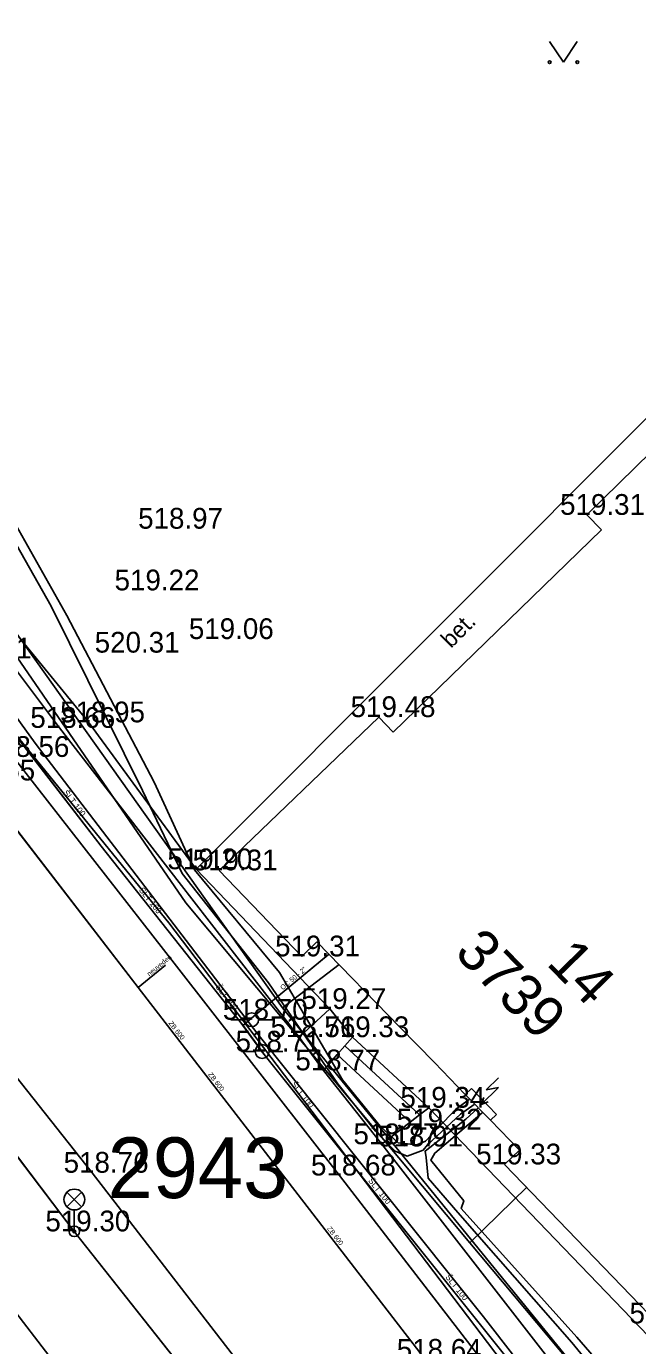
# Model space of a CAD drawing. Extents: x -668867 to -667827, y -1131943 to -1131019.
# Drawn here: x -668500.85 to -668478.76, y -1131213.73 to -1131166.04 of the extents above; entities that cross this region are included whole.
import ezdxf

# ---------------------------------------------------------------- set-up
doc = ezdxf.new("R2010")
doc.units = 0
for name, color, linetype in [('G_Bod_tecka', 7, 'Continuous'), ('G_Bod_vyska', 7, 'Continuous'), ('G_Breh_Teren', 7, 'Continuous'), ('G_Budovy_Objekty', 7, 'Continuous'), ('G_Budovy_vstupy', 7, 'Continuous'), ('G_Cesty_Schody', 7, 'Continuous'), ('G_Cisla_orientacni', 7, 'Continuous'), ('G_Cisla_popisna', 7, 'Continuous'), ('G_Objekty_technicke', 7, 'Continuous'), ('G_Plochy_zpevnene', 7, 'Continuous'), ('G_Ploty', 7, 'Continuous'), ('G_Popisy_povrchu', 7, 'Continuous'), ('G_Site-Rozvadece', 7, 'Continuous'), ('G_Site-vodovod', 7, 'Continuous'), ('G_Z_ELsilove_podz_kotovane', 7, 'Continuous'), ('G_Z_KANAL_podz_kotovane', 7, 'Continuous'), ('G_Z_PLYNY_podz_geodeticky', 7, 'Continuous'), ('G_Z_SPOJE_podz_geodeticky', 7, 'Continuous'), ('G_Z_SPOJE_podz_kotovane', 7, 'Continuous'), ('G_Z_SPOJE_podz_priblizne', 7, 'Continuous'), ('G_Z_VODA_podz_kotovane', 7, 'Continuous'), ('G_Zelen-Znacky', 7, 'Continuous'), ('Vrstva 1', 7, 'Continuous'), ('Vrstva 10', 7, 'Continuous'), ('Vrstva 13', 7, 'Continuous'), ('Vrstva 17', 7, 'Continuous'), ('Vrstva 25', 7, 'Continuous'), ('Vrstva 27', 7, 'Continuous'), ('Vrstva 3', 7, 'Continuous'), ('Vrstva 4', 7, 'Continuous'), ('Vrstva 6', 7, 'Continuous')]:
    doc.layers.add(name, color=color, linetype=linetype)

msp = doc.modelspace()

# ---------------------------------------------------------------- linework, layer by layer
at = {"layer": 'G_Bod_tecka'}
for p, q in [((-668480.6, -1131183.7), (-668480.6, -1131183.7)), ((-668495.79, -1131184.2), (-668495.79, -1131184.2)), ((-668496.65, -1131186.43), (-668496.65, -1131186.43)), ((-668493.92, -1131188.19), (-668493.92, -1131188.19)), ((-668497.26, -1131188.68), (-668497.26, -1131188.68)), ((-668488.11, -1131191.01), (-668488.11, -1131191.01)), ((-668499.66, -1131191.4), (-668499.66, -1131191.4)), ((-668498.61, -1131191.2), (-668498.61, -1131191.2)), ((-668494.71, -1131196.51), (-668494.71, -1131196.51)), ((-668493.88, -1131196.55), (-668493.88, -1131196.55)), ((-668490.9, -1131199.66), (-668490.9, -1131199.66)), ((-668489.89, -1131201.56), (-668489.89, -1131201.56)), ((-668492.71, -1131201.95), (-668492.71, -1131201.95)), ((-668490.99, -1131202.58), (-668490.99, -1131202.58)), ((-668489.06, -1131202.58), (-668489.06, -1131202.58)), ((-668492.33, -1131203.1), (-668492.33, -1131203.1)), ((-668490.11, -1131203.78), (-668490.11, -1131203.78)), ((-668486.31, -1131205.13), (-668486.31, -1131205.13)), ((-668486.44, -1131205.92), (-668486.44, -1131205.92)), ((-668488.01, -1131206.45), (-668488.01, -1131206.45)), ((-668487.18, -1131206.53), (-668487.18, -1131206.53)), ((-668483.57, -1131207.18), (-668483.57, -1131207.18)), ((-668498.48, -1131207.48), (-668498.48, -1131207.48)), ((-668489.54, -1131207.58), (-668489.54, -1131207.58)), ((-668499.12, -1131209.6), (-668499.12, -1131209.6))]:
    msp.add_line(p, q, dxfattribs=at)
at = {"layer": 'G_Breh_Teren'}
for points in [[(-668498.61, -1131191.2), (-668510.12, -1131177.12)], [(-668494.71, -1131196.51), (-668498.61, -1131191.2)]]:
    msp.add_lwpolyline(points, dxfattribs=at)
at = {"layer": 'G_Budovy_Objekty'}
for p, q in [((-668480.6, -1131183.7), (-668477.53, -1131180.69)), ((-668480.07, -1131184.24), (-668480.6, -1131183.7)), ((-668487.59, -1131191.55), (-668480.07, -1131184.24)), ((-668493.88, -1131196.55), (-668488.11, -1131191.01)), ((-668487.59, -1131191.55), (-668488.11, -1131191.01)), ((-668493.88, -1131196.55), (-668490.9, -1131199.66)), ((-668490.36, -1131199.14), (-668490.9, -1131199.66)), ((-668490.36, -1131199.14), (-668487.36, -1131202.22)), ((-668486.1, -1131203.5), (-668484.99, -1131204.65)), ((-668484.99, -1131204.65), (-668484.08, -1131205.58)), ((-668484.08, -1131205.58), (-668483.03, -1131206.66)), ((-668483.03, -1131206.66), (-668483.57, -1131207.18)), ((-668483.57, -1131207.18), (-668478.03, -1131212.93))]:
    msp.add_line(p, q, dxfattribs=at)
at = {"layer": 'G_Budovy_vstupy'}
msp.add_line((-668486.1, -1131203.5), (-668487.36, -1131202.22), dxfattribs=at)
at = {"layer": 'G_Cesty_Schody'}
for points in [[(-668490.99, -1131202.58), (-668489.89, -1131201.56)], [(-668489.89, -1131201.56), (-668489.06, -1131202.58)], [(-668490.99, -1131202.58), (-668490.11, -1131203.78)], [(-668489.34, -1131202.89), (-668489.62, -1131203.21)], [(-668489.06, -1131202.58), (-668489.34, -1131202.89)], [(-668489.34, -1131202.89), (-668486.64, -1131205.39)], [(-668489.06, -1131202.58), (-668486.31, -1131205.13)], [(-668489.62, -1131203.21), (-668490.11, -1131203.78)], [(-668489.62, -1131203.21), (-668486.98, -1131205.65)], [(-668486.64, -1131205.39), (-668486.98, -1131205.65)], [(-668486.31, -1131205.13), (-668486.64, -1131205.39)]]:
    msp.add_lwpolyline(points, dxfattribs=at)
at = {"layer": 'G_Objekty_technicke'}
for p, q in [((-668499.385, -1131208.185), (-668498.855, -1131208.715)), ((-668499.385, -1131208.715), (-668498.855, -1131208.185)), ((-668499.12, -1131209.6), (-668499.12, -1131208.825))]:
    msp.add_line(p, q, dxfattribs=at)
for centre, radius in [((-668499.12, -1131208.45), 0.375), ((-668499.12, -1131209.6), 0.19), ((-668499.12, -1131209.6), 0.05)]:
    msp.add_circle(centre, radius, dxfattribs=at)
at = {"layer": 'G_Plochy_zpevnene'}
for points in [[(-668536.1, -1131154.95), (-668530.57, -1131163.21), (-668525.05, -1131171.47), (-668520.52, -1131178.02), (-668515.88, -1131184.51), (-668510.45, -1131192.02), (-668504.86, -1131199.41), (-668501.67, -1131203.45), (-668498.48, -1131207.48)], [(-668527.43, -1131155.58), (-668524.97, -1131159.15), (-668522.51, -1131162.72), (-668519.01, -1131167.77), (-668515.51, -1131172.82), (-668510.81, -1131179.58), (-668506.02, -1131186.29), (-668503.7, -1131189.39), (-668501.33, -1131192.45), (-668495.43, -1131200.02), (-668489.54, -1131207.58)], [(-668519.09, -1131164.29), (-668516.8, -1131167.57), (-668514.52, -1131170.85), (-668512.32, -1131173.99), (-668510.12, -1131177.12), (-668504.98, -1131184.32), (-668499.66, -1131191.4), (-668495.33, -1131196.99), (-668490.99, -1131202.58)], [(-668494.71, -1131196.51), (-668477.5, -1131179.26)], [(-668494.71, -1131196.51), (-668489.89, -1131201.56)], [(-668490.11, -1131203.78), (-668488.01, -1131206.45)], [(-668486.31, -1131205.13), (-668477.77, -1131214.01)], [(-668486.98, -1131205.65), (-668488.01, -1131206.45)], [(-668488.01, -1131206.45), (-668475.44, -1131222.61)], [(-668498.48, -1131207.48), (-668488.96, -1131219.81), (-668479.44, -1131232.13), (-668475, -1131237.8)], [(-668489.54, -1131207.58), (-668480.04, -1131219.9), (-668470.54, -1131232.22), (-668469.3, -1131233.82), (-668468.05, -1131235.4), (-668460.03, -1131245.58), (-668452.02, -1131255.77)]]:
    msp.add_lwpolyline(points, dxfattribs=at)
at = {"layer": 'G_Ploty'}
msp.add_line((-668504.69, -1131208.1), (-668483.56, -1131235.31), dxfattribs=at)
at = {"layer": 'G_Site-Rozvadece'}
for p, q in [((-668484.77, -1131204.44), (-668484.99, -1131204.65)), ((-668483.86, -1131205.37), (-668484.77, -1131204.44)), ((-668483.793, -1131204.399), (-668484.42, -1131205.01)), ((-668483.788, -1131204.045), (-668484.236, -1131204.482)), ((-668484.236, -1131204.482), (-668483.793, -1131204.399)), ((-668484.321, -1131204.76), (-668484.42, -1131205.01)), ((-668484.42, -1131205.01), (-668484.168, -1131204.918)), ((-668484.08, -1131205.58), (-668483.86, -1131205.37))]:
    msp.add_line(p, q, dxfattribs=at)
at = {"layer": 'G_Site-vodovod'}
for p, q in [((-668492.96, -1131201.95), (-668493.46, -1131201.95)), ((-668492.46, -1131201.95), (-668491.96, -1131201.95)), ((-668492.58, -1131203.1), (-668493.08, -1131203.1)), ((-668492.08, -1131203.1), (-668491.58, -1131203.1))]:
    msp.add_line(p, q, dxfattribs=at)
for centre in [(-668492.71, -1131201.95), (-668492.33, -1131203.1)]:
    msp.add_circle(centre, 0.25, dxfattribs=at)
at = {"layer": 'G_Z_ELsilove_podz_kotovane'}
for points in [[(-668555.398, -1131094.402), (-668552.424, -1131100.994), (-668549.819, -1131105.896), (-668549.036, -1131109.044), (-668543.513, -1131123.011), (-668538.77, -1131133.046), (-668533.966, -1131143.005), (-668533.886, -1131143.112), (-668529.079, -1131151.328), (-668522.184, -1131161.928), (-668516.261, -1131170.305), (-668508.028, -1131181.583), (-668500.536, -1131191.955), (-668492.492, -1131202.47), (-668484.337, -1131212.694), (-668478.332, -1131220.418)], [(-668561.16, -1131106.51), (-668559.79, -1131110.01), (-668559.58, -1131111.71), (-668559.44, -1131112.79), (-668559.17, -1131113.36), (-668546.16, -1131140.45), (-668534.4, -1131161.49), (-668517.32, -1131185.65), (-668499.12, -1131209.6), (-668480.38, -1131233.31), (-668462.37, -1131256.28), (-668449.58, -1131276.8), (-668449.84, -1131279.37), (-668430.91, -1131303.38), (-668427.62, -1131304.54), (-668413.74, -1131320.95)], [(-668512.839, -1131164.7), (-668511.513, -1131166.968), (-668509.788, -1131169.799), (-668507.418, -1131173.678), (-668503.624, -1131180.544), (-668499.951, -1131187.004), (-668496.66, -1131193.659), (-668495.218, -1131196.667), (-668492.101, -1131200.619), (-668489.59, -1131204.264), (-668488.238, -1131205.976), (-668487.52, -1131206.696), (-668487.09, -1131206.883), (-668486.513, -1131206.661), (-668486.356, -1131206.474), (-668485.168, -1131205.361), (-668484.665, -1131205.015)], [(-668512.547, -1131164.552), (-668511.049, -1131166.81), (-668509.464, -1131169.7), (-668507.202, -1131173.542), (-668503.302, -1131180.404), (-668499.387, -1131187.339), (-668496.229, -1131193.361), (-668494.781, -1131196.527), (-668491.71, -1131200.238), (-668489.429, -1131204.122), (-668488.063, -1131205.792), (-668487.421, -1131206.396), (-668486.739, -1131206.472), (-668486.432, -1131206.338), (-668485.328, -1131205.185), (-668484.847, -1131204.828)], [(-668484.536, -1131205.148), (-668484.97, -1131205.543), (-668486.438, -1131206.697), (-668486.401, -1131206.926), (-668486.335, -1131207.675), (-668485.259, -1131208.924), (-668481.137, -1131213.616), (-668478.456, -1131216.894)], [(-668484.376, -1131205.312), (-668484.778, -1131205.653), (-668486.087, -1131206.77), (-668486.229, -1131207.031), (-668485.047, -1131208.501), (-668485.137, -1131208.769), (-668480.96, -1131213.42), (-668478.149, -1131216.668)]]:
    msp.add_lwpolyline(points, dxfattribs=at)
at = {"layer": 'G_Z_KANAL_podz_kotovane'}
msp.add_line((-668496.81, -1131200.79), (-668495.82, -1131199.98), dxfattribs=at)
msp.add_lwpolyline([(-668486.43, -1131214.24), (-668496.81, -1131200.79), (-668502.59, -1131193.3)], dxfattribs=at)
at = {"layer": 'G_Z_PLYNY_podz_geodeticky'}
for points in [[(-668529.76, -1131143.74), (-668524.16, -1131155.67), (-668491.6, -1131201.52), (-668457.62, -1131243.27), (-668455.9, -1131245.37), (-668427.25, -1131279.92), (-668424.99, -1131282.65)], [(-668491.6, -1131201.52), (-668489.55, -1131199.95)]]:
    msp.add_lwpolyline(points, dxfattribs=at)
at = {"layer": 'G_Z_SPOJE_podz_geodeticky'}
for points in [[(-668511.79, -1131173.43), (-668495.09, -1131197.72), (-668484.82, -1131210.01)], [(-668484.82, -1131210.01), (-668482.76, -1131208)], [(-668484.82, -1131210.01), (-668480.42, -1131215.28), (-668459.62, -1131236.73), (-668450.14, -1131248.57)]]:
    msp.add_lwpolyline(points, dxfattribs=at)
at = {"layer": 'G_Z_SPOJE_podz_kotovane'}
for points in [[(-668511.79, -1131173.43), (-668495.09, -1131197.72), (-668484.82, -1131210.01)], [(-668501.247, -1131191.625), (-668495.7, -1131198.45), (-668481.72, -1131216.87), (-668480.42, -1131216.38), (-668477.4, -1131215.48)], [(-668484.82, -1131210.01), (-668482.76, -1131208)], [(-668484.82, -1131210.01), (-668480.42, -1131215.28), (-668459.62, -1131236.73), (-668450.14, -1131248.57)]]:
    msp.add_lwpolyline(points, dxfattribs=at)
at = {"layer": 'G_Z_SPOJE_podz_priblizne'}
for points in [[(-668511.79, -1131173.43), (-668495.09, -1131197.72), (-668484.82, -1131210.01)], [(-668484.82, -1131210.01), (-668482.76, -1131208)], [(-668484.82, -1131210.01), (-668480.42, -1131215.28), (-668459.62, -1131236.73), (-668450.14, -1131248.57)]]:
    msp.add_lwpolyline(points, dxfattribs=at)
at = {"layer": 'G_Z_VODA_podz_kotovane'}
for points in [[(-668554.356, -1131093.695), (-668553.39, -1131095.66), (-668547.53, -1131106.87), (-668547.37, -1131107.14), (-668535.16, -1131134.42), (-668524.68, -1131156.69), (-668524.68, -1131156.69), (-668514.04, -1131173.18), (-668502.91, -1131189.19), (-668501.17, -1131191.76), (-668498.15, -1131195.68), (-668493.12, -1131202.03), (-668493.02, -1131202.16), (-668492.31, -1131203.14)], [(-668493.02, -1131202.16), (-668492.72, -1131201.89), (-668489.94, -1131199.6)], [(-668492.31, -1131203.14), (-668492.26, -1131203.21), (-668469.03, -1131232.23), (-668459.75, -1131244.39), (-668451.91, -1131253.85), (-668451.72, -1131254.09), (-668448.19, -1131258.26), (-668428.47, -1131284.02), (-668428.36, -1131284.17), (-668414.92, -1131303.21)]]:
    msp.add_lwpolyline(points, dxfattribs=at)
at = {"layer": 'G_Zelen-Znacky'}
for p, q in [((-668481.94, -1131166.59), (-668481.44, -1131167.34)), ((-668481.44, -1131167.34), (-668480.94, -1131166.59))]:
    msp.add_line(p, q, dxfattribs=at)
for centre in [(-668481.94, -1131167.34), (-668480.94, -1131167.34)]:
    msp.add_circle(centre, 0.05, dxfattribs=at)
at = {"layer": 'Vrstva 1'}
msp.add_line((-668499.12, -1131209.6), (-668499.12, -1131209.6), dxfattribs=at)
at = {"layer": 'Vrstva 10'}
msp.add_lwpolyline([(-668486.43, -1131214.238), (-668496.81, -1131200.789), (-668502.587, -1131193.304)], dxfattribs=at)
at = {"layer": 'Vrstva 13'}
msp.add_line((-668496.81, -1131200.789), (-668495.822, -1131199.978), dxfattribs=at)
at = {"layer": 'Vrstva 17'}
for p, q in [((-668517.32, -1131185.65), (-668499.12, -1131209.6)), ((-668499.12, -1131209.6), (-668480.38, -1131233.31))]:
    msp.add_line(p, q, dxfattribs=at)
at = {"layer": 'Vrstva 25'}
msp.add_lwpolyline([(-668493.025, -1131202.162), (-668492.721, -1131201.893), (-668489.939, -1131199.598)], dxfattribs=at)
at = {"layer": 'Vrstva 27'}
for points in [[(-668554.359, -1131093.697), (-668553.394, -1131095.659), (-668547.53, -1131106.872), (-668547.372, -1131107.14), (-668535.158, -1131134.419), (-668524.68, -1131156.688), (-668524.679, -1131156.689), (-668514.04, -1131173.182), (-668502.909, -1131189.194), (-668501.166, -1131191.758), (-668498.148, -1131195.679), (-668493.124, -1131202.026), (-668493.025, -1131202.162), (-668492.315, -1131203.139)], [(-668492.315, -1131203.139), (-668492.261, -1131203.213), (-668469.028, -1131232.231), (-668459.75, -1131244.394), (-668451.915, -1131253.847), (-668451.722, -1131254.094), (-668448.191, -1131258.257), (-668428.47, -1131284.02), (-668428.362, -1131284.171), (-668414.923, -1131303.207)]]:
    msp.add_lwpolyline(points, dxfattribs=at)
at = {"layer": 'Vrstva 6'}
for p, q in [((-668492.721, -1131201.893), (-668492.721, -1131201.893)), ((-668492.315, -1131203.138), (-668492.315, -1131203.138))]:
    msp.add_line(p, q, dxfattribs=at)

# ---------------------------------------------------------------- texts
at = {"layer": 'G_Bod_vyska'}
for s, p in [('519.31', (-668481.563, -1131183.7)), ('518.97', (-668496.814, -1131184.2)), ('519.22', (-668497.664, -1131186.43)), ('519.06', (-668494.98, -1131188.19)), ('518.61', (-668503.734, -1131188.89)), ('520.31', (-668498.384, -1131188.68)), ('518.95', (-668499.634, -1131191.2)), ('519.48', (-668489.134, -1131191.01)), ('518.66', (-668500.71, -1131191.4)), ('518.56', (-668502.366, -1131192.45)), ('518.55', (-668503.602, -1131193.3)), ('519.20', (-668495.756, -1131196.51)), ('519.31', (-668494.843, -1131196.55)), ('519.31', (-668491.863, -1131199.66)), ('519.27', (-668490.914, -1131201.56)), ('518.70', (-668493.754, -1131201.95)), ('518.76', (-668492.026, -1131202.58)), ('519.33', (-668490.084, -1131202.58)), ('518.71', (-668493.291, -1131203.1)), ('518.77', (-668491.132, -1131203.78)), ('519.34', (-668487.334, -1131205.13)), ('519.32', (-668487.464, -1131205.92)), ('518.77', (-668489.032, -1131206.45)), ('518.91', (-668488.143, -1131206.53)), ('518.76', (-668499.506, -1131207.48)), ('518.68', (-668490.566, -1131207.58)), ('519.33', (-668484.594, -1131207.18)), ('519.30', (-668500.166, -1131209.6)), ('519.34', (-668479.054, -1131212.93)), ('518.64', (-668487.466, -1131214.24))]:
    msp.add_text(s, height=0.75, dxfattribs=at).set_placement(p)
at = {"layer": 'G_Cisla_orientacni'}
msp.add_text('14', height=1.5, rotation=314.2799, dxfattribs=at).set_placement((-668482.093, -1131199.94))
at = {"layer": 'G_Cisla_popisna'}
msp.add_text('3739', height=1.5, rotation=314.2799, dxfattribs=at).set_placement((-668485.424, -1131199.568))
at = {"layer": 'G_Popisy_povrchu'}
msp.add_text('bet.', height=0.6, rotation=45.0532, dxfattribs=at).set_placement((-668485.504, -1131188.546))
at = {"layer": 'Vrstva 3'}
for s, rotation, p in [('neuveden', 39.2997, (-668496.407, -1131200.39)), ('ZB 600', 307.6132, (-668495.726, -1131202.078)), ('ZB 600', 307.5884, (-668494.293, -1131203.935)), ('ZB 600', 307.6453, (-668489.994, -1131209.505))]:
    msp.add_text(s, height=0.1755, rotation=rotation, dxfattribs=at).set_placement(p)
at = {"layer": 'Vrstva 4'}
for s, height, rotation, p in [('ŠLT 100', 0.2194, 307.5616, (-668499.541, -1131193.753)), ('ŠLT 100', 0.2194, 308.3731, (-668496.799, -1131197.27)), ('OC 50 - 2"', 0.1755, 39.7535, (-668491.589, -1131200.888)), ('ŠLT 100', 0.2194, 308.3595, (-668494.03, -1131200.767)), ('ŠLT 100', 0.2194, 308.6777, (-668491.3, -1131204.293)), ('ŠLT 100', 0.2194, 308.6867, (-668488.513, -1131207.776)), ('ŠLT 100', 0.2194, 308.6553, (-668485.725, -1131211.258))]:
    msp.add_text(s, height=height, rotation=rotation, dxfattribs=at).set_placement(p)
msp.add_text('2943', height=2.1939, dxfattribs=at).set_placement((-668497.917, -1131208.398))

doc.saveas('drawing.dxf')
